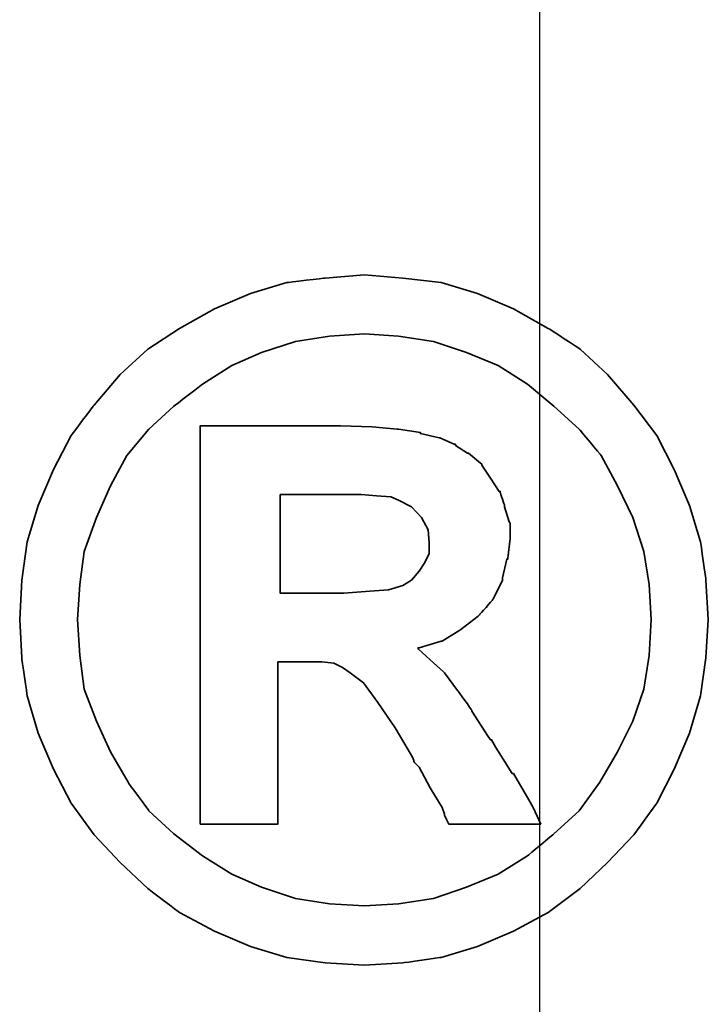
# Model space of a CAD drawing. Header units: millimetres. Extents: x -2774 to 3135, y -1571 to 860.
# Tile 408 of 625: x -607.11 to -605.43, y -1198.4 to -1195.99. Entities that reach past the tile are written whole.
import ezdxf

# ---------------------------------------------------------------- set-up
doc = ezdxf.new("R2010")
doc.units = ezdxf.units.MM
doc.layers.get('0').update_dxf_attribs({"linetype": 'CONTINUOUS'})
doc.layers.add('DIM', color=4, linetype='CONTINUOUS')
doc.layers.add('layer 1', color=7, linetype='CONTINUOUS')

# ---------------------------------------------------------------- blocks, each defined once
blk = doc.blocks.new('TBI MOTION logo(完整正式版)')
at = {"layer": 'layer 1', "color": 22, "lineweight": 35}
for points, knots in [([(81.20634, 4.98624), (81.20634, 4.98624), (81.18649, 5.32862), (81.18649, 5.32862), (81.18649, 5.32862), (81.18649, 5.32862), (81.13886, 5.66206), (81.13886, 5.66206), (81.13886, 5.66206), (81.13886, 5.66206), (81.04359, 5.97764), (81.04359, 5.97764), (81.04359, 5.97764), (81.04359, 5.97764), (80.91061, 6.29124), (80.91061, 6.29124), (80.91061, 6.29124), (80.91061, 6.29124), (80.75778, 6.58697), (80.75778, 6.58697), (80.75778, 6.58697), (80.75778, 6.58697), (80.5593, 6.85294), (80.5593, 6.85294), (80.5593, 6.85294), (80.5593, 6.85294), (80.33105, 7.1189), (80.33105, 7.1189), (80.33105, 7.1189), (80.33105, 7.1189), (80.09287, 7.33921), (80.09287, 7.33921), (80.09287, 7.33921), (80.09287, 7.33921), (79.815, 7.51982), (79.815, 7.51982), (79.815, 7.51982), (79.815, 7.51982), (79.51133, 7.69051), (79.51133, 7.69051), (79.51133, 7.69051), (79.51133, 7.69051), (79.19773, 7.8235), (79.19773, 7.8235), (79.19773, 7.8235), (79.19773, 7.8235), (78.88215, 7.91877), (78.88215, 7.91877), (78.88215, 7.91877), (78.88215, 7.91877), (78.54871, 7.95846), (78.54871, 7.95846), (78.54871, 7.95846), (78.54871, 7.95846), (78.21526, 7.98625), (78.21526, 7.98625), (78.21526, 7.98625), (78.21526, 7.98625), (77.87388, 7.95846), (77.87388, 7.95846), (77.87388, 7.95846), (77.87388, 7.95846), (77.54044, 7.91877), (77.54044, 7.91877), (77.54044, 7.91877), (77.54044, 7.91877), (77.22485, 7.8235), (77.22485, 7.8235), (77.22485, 7.8235), (77.22485, 7.8235), (76.91027, 7.69051), (76.91027, 7.69051), (76.91027, 7.69051), (76.91027, 7.69051), (76.6056, 7.51982), (76.6056, 7.51982), (76.6056, 7.51982), (76.6056, 7.51982), (76.32972, 7.33921), (76.32972, 7.33921), (76.32972, 7.33921), (76.32972, 7.33921), (76.09154, 7.1189), (76.09154, 7.1189), (76.09154, 7.1189), (76.09154, 7.1189), (75.86329, 6.85294), (75.86329, 6.85294), (75.86329, 6.85294), (75.86329, 6.85294), (75.66382, 6.58697), (75.66382, 6.58697), (75.66382, 6.58697), (75.66382, 6.58697), (75.51099, 6.29124), (75.51099, 6.29124), (75.51099, 6.29124), (75.51099, 6.29124), (75.37702, 5.97764), (75.37702, 5.97764), (75.37702, 5.97764), (75.37702, 5.97764), (75.28175, 5.66206), (75.28175, 5.66206), (75.28175, 5.66206), (75.28175, 5.66206), (75.23411, 5.32862), (75.23411, 5.32862), (75.23411, 5.32862), (75.23411, 5.32862), (75.21625, 4.98624), (75.21625, 4.98624), (75.21625, 4.98624), (75.21625, 4.98624), (75.23411, 4.6528), (75.23411, 4.6528), (75.23411, 4.6528), (75.23411, 4.6528), (75.28175, 4.32035), (75.28175, 4.32035), (75.28175, 4.32035), (75.28175, 4.32035), (75.37702, 3.99583), (75.37702, 3.99583), (75.37702, 3.99583), (75.37702, 3.99583), (75.51099, 3.68224), (75.51099, 3.68224), (75.51099, 3.68224), (75.51099, 3.68224), (75.66382, 3.38749), (75.66382, 3.38749), (75.66382, 3.38749), (75.66382, 3.38749), (75.86329, 3.10963), (75.86329, 3.10963), (75.86329, 3.10963), (75.86329, 3.10963), (76.09154, 2.87145), (76.09154, 2.87145), (76.09154, 2.87145), (76.09154, 2.87145), (76.32972, 2.6432), (76.32972, 2.6432), (76.32972, 2.6432), (76.32972, 2.6432), (76.6056, 2.43381), (76.6056, 2.43381), (76.6056, 2.43381), (76.6056, 2.43381), (76.91027, 2.27205), (76.91027, 2.27205), (76.91027, 2.27205), (76.91027, 2.27205), (77.22485, 2.13906), (77.22485, 2.13906), (77.22485, 2.13906), (77.22485, 2.13906), (77.54044, 2.0438), (77.54044, 2.0438), (77.54044, 2.0438), (77.54044, 2.0438), (77.87388, 1.99616), (77.87388, 1.99616), (77.87388, 1.99616), (77.87388, 1.99616), (78.21526, 1.97631), (78.21526, 1.97631), (78.21526, 1.97631), (78.21526, 1.97631), (78.54871, 1.99616), (78.54871, 1.99616), (78.54871, 1.99616), (78.54871, 1.99616), (78.88215, 2.0438), (78.88215, 2.0438), (78.88215, 2.0438), (78.88215, 2.0438), (79.19773, 2.13906), (79.19773, 2.13906), (79.19773, 2.13906), (79.19773, 2.13906), (79.51133, 2.27205), (79.51133, 2.27205), (79.51133, 2.27205), (79.51133, 2.27205), (79.815, 2.43381), (79.815, 2.43381), (79.815, 2.43381), (79.815, 2.43381), (80.09287, 2.6432), (80.09287, 2.6432), (80.09287, 2.6432), (80.09287, 2.6432), (80.33105, 2.87145), (80.33105, 2.87145), (80.33105, 2.87145), (80.33105, 2.87145), (80.5593, 3.10963), (80.5593, 3.10963), (80.5593, 3.10963), (80.5593, 3.10963), (80.75778, 3.38749), (80.75778, 3.38749), (80.75778, 3.38749), (80.75778, 3.38749), (80.91061, 3.68224), (80.91061, 3.68224), (80.91061, 3.68224), (80.91061, 3.68224), (81.04359, 3.99583), (81.04359, 3.99583), (81.04359, 3.99583), (81.04359, 3.99583), (81.13886, 4.32035), (81.13886, 4.32035), (81.13886, 4.32035), (81.13886, 4.32035), (81.18649, 4.6528), (81.18649, 4.6528), (81.18649, 4.6528), (81.18649, 4.6528), (81.20634, 4.98624), (81.20634, 4.98624)], [0, 0, 0, 0, 0.0178571, 0.0178571, 0.0178571, 0.0178572, 0.0357143, 0.0357143, 0.0357143, 0.0357143, 0.0535714, 0.0535714, 0.0535714, 0.0535714, 0.0714286, 0.0714286, 0.0714286, 0.0714286, 0.0892857, 0.0892857, 0.0892857, 0.0892857, 0.1071429, 0.1071429, 0.1071429, 0.1071429, 0.125, 0.125, 0.125, 0.125, 0.1428571, 0.1428571, 0.1428571, 0.1428572, 0.1607143, 0.1607143, 0.1607143, 0.1607143, 0.1785714, 0.1785714, 0.1785714, 0.1785714, 0.1964286, 0.1964286, 0.1964286, 0.1964286, 0.2142857, 0.2142857, 0.2142857, 0.2142857, 0.2321429, 0.2321429, 0.2321429, 0.2321429, 0.25, 0.25, 0.25, 0.25, 0.2678571, 0.2678571, 0.2678571, 0.2678572, 0.2857143, 0.2857143, 0.2857143, 0.2857143, 0.3035714, 0.3035714, 0.3035714, 0.3035714, 0.3214286, 0.3214286, 0.3214286, 0.3214286, 0.3392857, 0.3392857, 0.3392857, 0.3392857, 0.3571429, 0.3571429, 0.3571429, 0.3571429, 0.375, 0.375, 0.375, 0.375, 0.3928571, 0.3928571, 0.3928571, 0.3928572, 0.4107143, 0.4107143, 0.4107143, 0.4107143, 0.4285714, 0.4285714, 0.4285714, 0.4285714, 0.4464286, 0.4464286, 0.4464286, 0.4464286, 0.4642857, 0.4642857, 0.4642857, 0.4642857, 0.4821429, 0.4821429, 0.4821429, 0.4821429, 0.5, 0.5, 0.5, 0.5, 0.5178571, 0.5178571, 0.5178571, 0.5178572, 0.5357143, 0.5357143, 0.5357143, 0.5357143, 0.5535714, 0.5535714, 0.5535714, 0.5535714, 0.5714286, 0.5714286, 0.5714286, 0.5714286, 0.5892857, 0.5892857, 0.5892857, 0.5892857, 0.6071429, 0.6071429, 0.6071429, 0.6071429, 0.625, 0.625, 0.625, 0.625, 0.6428571, 0.6428571, 0.6428571, 0.6428572, 0.6607143, 0.6607143, 0.6607143, 0.6607143, 0.6785714, 0.6785714, 0.6785714, 0.6785714, 0.6964286, 0.6964286, 0.6964286, 0.6964286, 0.7142857, 0.7142857, 0.7142857, 0.7142857, 0.7321429, 0.7321429, 0.7321429, 0.7321429, 0.75, 0.75, 0.75, 0.75, 0.7678571, 0.7678571, 0.7678571, 0.7678572, 0.7857143, 0.7857143, 0.7857143, 0.7857143, 0.8035714, 0.8035714, 0.8035714, 0.8035714, 0.8214286, 0.8214286, 0.8214286, 0.8214286, 0.8392857, 0.8392857, 0.8392857, 0.8392857, 0.8571429, 0.8571429, 0.8571429, 0.8571429, 0.875, 0.875, 0.875, 0.875, 0.8928571, 0.8928571, 0.8928571, 0.8928572, 0.9107143, 0.9107143, 0.9107143, 0.9107143, 0.9285714, 0.9285714, 0.9285714, 0.9285714, 0.9464286, 0.9464286, 0.9464286, 0.9464286, 0.9642857, 0.9642857, 0.9642857, 0.9642857, 0.9821429, 0.9821429, 0.9821429, 0.9821429, 1, 1, 1, 1]), ([(80.71014, 4.98624), (80.71014, 4.98624), (80.69129, 5.29091), (80.69129, 5.29091), (80.69129, 5.29091), (80.69129, 5.29091), (80.64464, 5.57672), (80.64464, 5.57672), (80.64464, 5.57672), (80.64464, 5.57672), (80.54937, 5.87245), (80.54937, 5.87245), (80.54937, 5.87245), (80.54937, 5.87245), (80.41639, 6.14833), (80.41639, 6.14833), (80.41639, 6.14833), (80.41639, 6.14833), (80.27349, 6.41429), (80.27349, 6.41429), (80.27349, 6.41429), (80.27349, 6.41429), (80.08295, 6.64255), (80.08295, 6.64255), (80.08295, 6.64255), (80.08295, 6.64255), (79.86264, 6.84301), (79.86264, 6.84301), (79.86264, 6.84301), (79.86264, 6.84301), (79.63439, 7.03355), (79.63439, 7.03355), (79.63439, 7.03355), (79.63439, 7.03355), (79.37835, 7.1963), (79.37835, 7.1963), (79.37835, 7.1963), (79.37835, 7.1963), (79.10246, 7.30944), (79.10246, 7.30944), (79.10246, 7.30944), (79.10246, 7.30944), (78.81665, 7.40471), (78.81665, 7.40471), (78.81665, 7.40471), (78.81665, 7.40471), (78.511, 7.45234), (78.511, 7.45234), (78.511, 7.45234), (78.511, 7.45234), (78.21526, 7.47219), (78.21526, 7.47219), (78.21526, 7.47219), (78.21526, 7.47219), (77.9106, 7.45234), (77.9106, 7.45234), (77.9106, 7.45234), (77.9106, 7.45234), (77.61685, 7.40471), (77.61685, 7.40471), (77.61685, 7.40471), (77.61685, 7.40471), (77.32012, 7.30944), (77.32012, 7.30944), (77.32012, 7.30944), (77.32012, 7.30944), (77.06309, 7.1963), (77.06309, 7.1963), (77.06309, 7.1963), (77.06309, 7.1963), (76.80606, 7.03355), (76.80606, 7.03355), (76.80606, 7.03355), (76.80606, 7.03355), (76.55797, 6.84301), (76.55797, 6.84301), (76.55797, 6.84301), (76.55797, 6.84301), (76.34063, 6.64255), (76.34063, 6.64255), (76.34063, 6.64255), (76.34063, 6.64255), (76.1491, 6.41429), (76.1491, 6.41429), (76.1491, 6.41429), (76.1491, 6.41429), (76.0062, 6.14833), (76.0062, 6.14833), (76.0062, 6.14833), (76.0062, 6.14833), (75.88314, 5.87245), (75.88314, 5.87245), (75.88314, 5.87245), (75.88314, 5.87245), (75.77794, 5.57672), (75.77794, 5.57672), (75.77794, 5.57672), (75.77794, 5.57672), (75.73924, 5.29091), (75.73924, 5.29091), (75.73924, 5.29091), (75.73924, 5.29091), (75.72039, 4.98624), (75.72039, 4.98624), (75.72039, 4.98624), (75.72039, 4.98624), (75.73924, 4.67165), (75.73924, 4.67165), (75.73924, 4.67165), (75.73924, 4.67165), (75.77794, 4.37791), (75.77794, 4.37791), (75.77794, 4.37791), (75.77794, 4.37791), (75.88314, 4.10102), (75.88314, 4.10102), (75.88314, 4.10102), (75.88314, 4.10102), (76.0062, 3.83407), (76.0062, 3.83407), (76.0062, 3.83407), (76.0062, 3.83407), (76.15902, 3.56811), (76.15902, 3.56811), (76.15902, 3.56811), (76.15902, 3.56811), (76.34063, 3.32001), (76.34063, 3.32001), (76.34063, 3.32001), (76.34063, 3.32001), (76.55797, 3.11955), (76.55797, 3.11955), (76.55797, 3.11955), (76.55797, 3.11955), (76.80606, 2.92901), (76.80606, 2.92901), (76.80606, 2.92901), (76.80606, 2.92901), (77.06309, 2.76725), (77.06309, 2.76725), (77.06309, 2.76725), (77.06309, 2.76725), (77.32012, 2.65412), (77.32012, 2.65412), (77.32012, 2.65412), (77.32012, 2.65412), (77.61685, 2.55786), (77.61685, 2.55786), (77.61685, 2.55786), (77.61685, 2.55786), (77.9106, 2.51022), (77.9106, 2.51022), (77.9106, 2.51022), (77.9106, 2.51022), (78.21526, 2.49137), (78.21526, 2.49137), (78.21526, 2.49137), (78.21526, 2.49137), (78.511, 2.51022), (78.511, 2.51022), (78.511, 2.51022), (78.511, 2.51022), (78.81665, 2.55786), (78.81665, 2.55786), (78.81665, 2.55786), (78.81665, 2.55786), (79.10246, 2.65412), (79.10246, 2.65412), (79.10246, 2.65412), (79.10246, 2.65412), (79.37835, 2.76725), (79.37835, 2.76725), (79.37835, 2.76725), (79.37835, 2.76725), (79.63439, 2.92901), (79.63439, 2.92901), (79.63439, 2.92901), (79.63439, 2.92901), (79.86264, 3.11955), (79.86264, 3.11955), (79.86264, 3.11955), (79.86264, 3.11955), (80.08295, 3.32001), (80.08295, 3.32001), (80.08295, 3.32001), (80.08295, 3.32001), (80.26356, 3.56811), (80.26356, 3.56811), (80.26356, 3.56811), (80.26356, 3.56811), (80.41639, 3.83407), (80.41639, 3.83407), (80.41639, 3.83407), (80.41639, 3.83407), (80.54937, 4.10102), (80.54937, 4.10102), (80.54937, 4.10102), (80.54937, 4.10102), (80.64464, 4.37791), (80.64464, 4.37791), (80.64464, 4.37791), (80.64464, 4.37791), (80.69129, 4.67165), (80.69129, 4.67165), (80.69129, 4.67165), (80.69129, 4.67165), (80.71014, 4.98624), (80.71014, 4.98624)], [0, 0, 0, 0, 0.0192308, 0.0192308, 0.0192308, 0.0192308, 0.0384615, 0.0384615, 0.0384615, 0.0384615, 0.0576923, 0.0576923, 0.0576923, 0.0576923, 0.0769231, 0.0769231, 0.0769231, 0.0769231, 0.0961538, 0.0961538, 0.0961538, 0.0961539, 0.1153846, 0.1153846, 0.1153846, 0.1153846, 0.1346154, 0.1346154, 0.1346154, 0.1346154, 0.1538462, 0.1538462, 0.1538462, 0.1538462, 0.1730769, 0.1730769, 0.1730769, 0.1730769, 0.1923077, 0.1923077, 0.1923077, 0.1923077, 0.2115385, 0.2115385, 0.2115385, 0.2115385, 0.2307692, 0.2307692, 0.2307692, 0.2307692, 0.25, 0.25, 0.25, 0.25, 0.2692308, 0.2692308, 0.2692308, 0.2692308, 0.2884615, 0.2884615, 0.2884615, 0.2884615, 0.3076923, 0.3076923, 0.3076923, 0.3076923, 0.3269231, 0.3269231, 0.3269231, 0.3269231, 0.3461538, 0.3461538, 0.3461538, 0.3461539, 0.3653846, 0.3653846, 0.3653846, 0.3653846, 0.3846154, 0.3846154, 0.3846154, 0.3846154, 0.4038462, 0.4038462, 0.4038462, 0.4038462, 0.4230769, 0.4230769, 0.4230769, 0.4230769, 0.4423077, 0.4423077, 0.4423077, 0.4423077, 0.4615385, 0.4615385, 0.4615385, 0.4615385, 0.4807692, 0.4807692, 0.4807692, 0.4807692, 0.5, 0.5, 0.5, 0.5, 0.5192308, 0.5192308, 0.5192308, 0.5192308, 0.5384615, 0.5384615, 0.5384615, 0.5384615, 0.5576923, 0.5576923, 0.5576923, 0.5576923, 0.5769231, 0.5769231, 0.5769231, 0.5769231, 0.5961538, 0.5961538, 0.5961538, 0.5961539, 0.6153846, 0.6153846, 0.6153846, 0.6153846, 0.6346154, 0.6346154, 0.6346154, 0.6346154, 0.6538462, 0.6538462, 0.6538462, 0.6538462, 0.6730769, 0.6730769, 0.6730769, 0.6730769, 0.6923077, 0.6923077, 0.6923077, 0.6923077, 0.7115385, 0.7115385, 0.7115385, 0.7115385, 0.7307692, 0.7307692, 0.7307692, 0.7307692, 0.75, 0.75, 0.75, 0.75, 0.7692308, 0.7692308, 0.7692308, 0.7692308, 0.7884615, 0.7884615, 0.7884615, 0.7884615, 0.8076923, 0.8076923, 0.8076923, 0.8076923, 0.8269231, 0.8269231, 0.8269231, 0.8269231, 0.8461538, 0.8461538, 0.8461538, 0.8461539, 0.8653846, 0.8653846, 0.8653846, 0.8653846, 0.8846154, 0.8846154, 0.8846154, 0.8846154, 0.9038462, 0.9038462, 0.9038462, 0.9038462, 0.9230769, 0.9230769, 0.9230769, 0.9230769, 0.9423077, 0.9423077, 0.9423077, 0.9423077, 0.9615385, 0.9615385, 0.9615385, 0.9615385, 0.9807692, 0.9807692, 0.9807692, 0.9807692, 1, 1, 1, 1]), ([(76.78721, 3.2823), (76.78721, 3.2823), (76.78721, 3.32001), (76.78721, 3.32001), (76.78721, 3.32001), (76.78721, 3.32001), (76.78721, 3.42422), (76.78721, 3.42422), (76.78721, 3.42422), (76.78721, 3.42422), (76.78721, 3.59689), (76.78721, 3.59689), (76.78721, 3.59689), (76.78721, 3.59689), (76.78721, 3.80529), (76.78721, 3.80529), (76.78721, 3.80529), (76.78721, 3.80529), (76.78721, 4.0524), (76.78721, 4.0524), (76.78721, 4.0524), (76.78721, 4.0524), (76.78721, 4.32035), (76.78721, 4.32035), (76.78721, 4.32035), (76.78721, 4.32035), (76.78721, 4.92868), (76.78721, 4.92868), (76.78721, 4.92868), (76.78721, 4.92868), (76.78721, 5.53801), (76.78721, 5.53801), (76.78721, 5.53801), (76.78721, 5.53801), (76.78721, 5.82482), (76.78721, 5.82482), (76.78721, 5.82482), (76.78721, 5.82482), (76.78721, 6.07291), (76.78721, 6.07291), (76.78721, 6.07291), (76.78721, 6.07291), (76.78721, 6.30017), (76.78721, 6.30017), (76.78721, 6.30017), (76.78721, 6.30017), (76.78721, 6.45399), (76.78721, 6.45399), (76.78721, 6.45399), (76.78721, 6.45399), (76.78721, 6.5572), (76.78721, 6.5572), (76.78721, 6.5572), (76.78721, 6.5572), (76.78721, 6.59689), (76.78721, 6.59689), (76.78721, 6.59689), (76.78721, 6.59689), (76.78721, 6.67232), (76.78721, 6.67232), (76.78721, 6.67232), (76.78721, 6.67232), (76.8537, 6.67232), (76.8537, 6.67232), (76.8537, 6.67232), (76.8537, 6.67232), (76.87355, 6.67232), (76.87355, 6.67232), (76.87355, 6.67232), (76.87355, 6.67232), (76.91027, 6.67232), (76.91027, 6.67232), (76.91027, 6.67232), (76.91027, 6.67232), (77.04424, 6.67232), (77.04424, 6.67232), (77.04424, 6.67232), (77.04424, 6.67232), (77.22485, 6.67232), (77.22485, 6.67232), (77.22485, 6.67232), (77.22485, 6.67232), (77.43524, 6.67232), (77.43524, 6.67232), (77.43524, 6.67232), (77.43524, 6.67232), (77.65357, 6.67232), (77.65357, 6.67232), (77.65357, 6.67232), (77.65357, 6.67232), (77.82625, 6.67232), (77.82625, 6.67232), (77.82625, 6.67232), (77.82625, 6.67232), (77.94037, 6.67232), (77.94037, 6.67232), (77.94037, 6.67232), (77.94037, 6.67232), (77.97709, 6.67232), (77.97709, 6.67232), (77.97709, 6.67232), (77.97709, 6.67232), (77.99694, 6.67232), (77.99694, 6.67232), (77.99694, 6.67232), (77.99694, 6.67232), (78.00686, 6.67232), (78.00686, 6.67232), (78.00686, 6.67232), (78.00686, 6.67232), (78.28275, 6.6624), (78.28275, 6.6624), (78.28275, 6.6624), (78.28275, 6.6624), (78.50107, 6.64255), (78.50107, 6.64255), (78.50107, 6.64255), (78.50107, 6.64255), (78.511, 6.64255), (78.511, 6.64255), (78.511, 6.64255), (78.511, 6.64255), (78.70154, 6.61476), (78.70154, 6.61476), (78.70154, 6.61476), (78.70154, 6.61476), (78.70154, 6.60483), (78.70154, 6.60483), (78.70154, 6.60483), (78.70154, 6.60483), (78.86429, 6.56713), (78.86429, 6.56713), (78.86429, 6.56713), (78.86429, 6.56713), (78.87223, 6.56713), (78.87223, 6.56713), (78.87223, 6.56713), (78.87223, 6.56713), (78.99727, 6.51056), (78.99727, 6.51056), (78.99727, 6.51056), (78.99727, 6.51056), (79.00719, 6.51056), (79.00719, 6.51056), (79.00719, 6.51056), (79.00719, 6.51056), (79.00719, 6.50162), (79.00719, 6.50162), (79.00719, 6.50162), (79.00719, 6.50162), (79.1104, 6.43415), (79.1104, 6.43415), (79.1104, 6.43415), (79.1104, 6.43415), (79.12132, 6.43415), (79.12132, 6.43415), (79.12132, 6.43415), (79.12132, 6.43415), (79.22552, 6.34781), (79.22552, 6.34781), (79.22552, 6.34781), (79.22552, 6.34781), (79.23544, 6.33888), (79.23544, 6.33888), (79.23544, 6.33888), (79.23544, 6.33888), (79.23544, 6.32895), (79.23544, 6.32895), (79.23544, 6.32895), (79.23544, 6.32895), (79.31087, 6.21483), (79.31087, 6.21483), (79.31087, 6.21483), (79.31087, 6.21483), (79.38629, 6.1007), (79.38629, 6.1007), (79.38629, 6.1007), (79.38629, 6.1007), (79.3972, 6.1007), (79.3972, 6.1007), (79.3972, 6.1007), (79.3972, 6.1007), (79.3972, 6.09078), (79.3972, 6.09078), (79.3972, 6.09078), (79.3972, 6.09078), (79.43392, 5.97764), (79.43392, 5.97764), (79.43392, 5.97764), (79.43392, 5.97764), (79.43392, 5.96772), (79.43392, 5.96772), (79.43392, 5.96772), (79.43392, 5.96772), (79.47362, 5.83474), (79.47362, 5.83474), (79.47362, 5.83474), (79.47362, 5.83474), (79.48156, 5.82482), (79.48156, 5.82482), (79.48156, 5.82482), (79.48156, 5.82482), (79.48156, 5.69977), (79.48156, 5.69977), (79.48156, 5.69977), (79.48156, 5.69977), (79.48156, 5.69183), (79.48156, 5.69183), (79.48156, 5.69183), (79.48156, 5.69183), (79.4637, 5.51915), (79.4637, 5.51915), (79.4637, 5.51915), (79.4637, 5.51915), (79.4637, 5.51122), (79.4637, 5.51122), (79.4637, 5.51122), (79.4637, 5.51122), (79.45377, 5.51122), (79.45377, 5.51122), (79.45377, 5.51122), (79.45377, 5.51122), (79.41507, 5.34847), (79.41507, 5.34847), (79.41507, 5.34847), (79.41507, 5.34847), (79.41507, 5.33854), (79.41507, 5.33854), (79.41507, 5.33854), (79.41507, 5.33854), (79.41507, 5.32862), (79.41507, 5.32862), (79.41507, 5.32862), (79.41507, 5.32862), (79.33865, 5.16785), (79.33865, 5.16785), (79.33865, 5.16785), (79.33865, 5.16785), (79.33071, 5.15693), (79.33071, 5.15693), (79.33071, 5.15693), (79.33071, 5.15693), (79.2156, 5.02495), (79.2156, 5.02495), (79.2156, 5.02495), (79.2156, 5.02495), (79.20567, 5.01502), (79.20567, 5.01502), (79.20567, 5.01502), (79.20567, 5.01502), (79.05483, 4.89991), (79.05483, 4.89991), (79.05483, 4.89991), (79.05483, 4.89991), (79.04491, 4.89197), (79.04491, 4.89197), (79.04491, 4.89197), (79.04491, 4.89197), (78.89208, 4.7967), (78.89208, 4.7967), (78.89208, 4.7967), (78.89208, 4.7967), (78.88215, 4.7967), (78.88215, 4.7967), (78.88215, 4.7967), (78.88215, 4.7967), (78.69161, 4.73913), (78.69161, 4.73913), (78.69161, 4.73913), (78.69161, 4.73913), (78.68169, 4.73913), (78.68169, 4.73913), (78.68169, 4.73913), (78.68169, 4.73913), (78.68169, 4.72921), (78.68169, 4.72921), (78.68169, 4.72921), (78.68169, 4.72921), (78.78688, 4.63394), (78.78688, 4.63394), (78.78688, 4.63394), (78.78688, 4.63394), (78.902, 4.52875), (78.902, 4.52875), (78.902, 4.52875), (78.902, 4.52875), (78.91093, 4.52081), (78.91093, 4.52081), (78.91093, 4.52081), (78.91093, 4.52081), (79.02506, 4.36798), (79.02506, 4.36798), (79.02506, 4.36798), (79.02506, 4.36798), (79.1501, 4.1953), (79.1501, 4.1953), (79.1501, 4.1953), (79.1501, 4.1953), (79.1501, 4.18736), (79.1501, 4.18736), (79.1501, 4.18736), (79.1501, 4.18736), (79.29201, 3.96705), (79.29201, 3.96705), (79.29201, 3.96705), (79.29201, 3.96705), (79.31087, 3.93828), (79.31087, 3.93828), (79.31087, 3.93828), (79.31087, 3.93828), (79.32079, 3.93828), (79.32079, 3.93828), (79.32079, 3.93828), (79.32079, 3.93828), (79.3585, 3.87178), (79.3585, 3.87178), (79.3585, 3.87178), (79.3585, 3.87178), (79.50141, 3.64353), (79.50141, 3.64353), (79.50141, 3.64353), (79.50141, 3.64353), (79.51133, 3.64353), (79.51133, 3.64353), (79.51133, 3.64353), (79.51133, 3.64353), (79.64431, 3.41528), (79.64431, 3.41528), (79.64431, 3.41528), (79.64431, 3.41528), (79.68202, 3.3478), (79.68202, 3.3478), (79.68202, 3.3478), (79.68202, 3.3478), (79.70187, 3.31009), (79.70187, 3.31009), (79.70187, 3.31009), (79.70187, 3.31009), (79.7495, 3.2049), (79.7495, 3.2049), (79.7495, 3.2049), (79.7495, 3.2049), (79.64431, 3.2049), (79.64431, 3.2049), (79.64431, 3.2049), (79.64431, 3.2049), (79.62546, 3.2049), (79.62546, 3.2049), (79.62546, 3.2049), (79.62546, 3.2049), (79.53912, 3.2049), (79.53912, 3.2049), (79.53912, 3.2049), (79.53912, 3.2049), (79.31087, 3.2049), (79.31087, 3.2049), (79.31087, 3.2049), (79.31087, 3.2049), (79.08262, 3.2049), (79.08262, 3.2049), (79.08262, 3.2049), (79.08262, 3.2049), (79.00719, 3.2049), (79.00719, 3.2049), (79.00719, 3.2049), (79.00719, 3.2049), (78.98735, 3.2049), (78.98735, 3.2049), (78.98735, 3.2049), (78.98735, 3.2049), (78.94964, 3.2049), (78.94964, 3.2049), (78.94964, 3.2049), (78.94964, 3.2049), (78.92979, 3.24459), (78.92979, 3.24459), (78.92979, 3.24459), (78.92979, 3.24459), (78.91093, 3.2823), (78.91093, 3.2823), (78.91093, 3.2823), (78.91093, 3.2823), (78.91093, 3.29223), (78.91093, 3.29223), (78.91093, 3.29223), (78.91093, 3.29223), (78.89208, 3.3478), (78.89208, 3.3478), (78.89208, 3.3478), (78.89208, 3.3478), (78.78688, 3.52048), (78.78688, 3.52048), (78.78688, 3.52048), (78.78688, 3.52048), (78.69161, 3.7001), (78.69161, 3.7001), (78.69161, 3.7001), (78.69161, 3.7001), (78.6539, 3.7388), (78.6539, 3.7388), (78.6539, 3.7388), (78.6539, 3.7388), (78.64398, 3.74873), (78.64398, 3.74873), (78.64398, 3.74873), (78.64398, 3.74873), (78.64398, 3.75766), (78.64398, 3.75766), (78.64398, 3.75766), (78.64398, 3.75766), (78.63405, 3.78644), (78.63405, 3.78644), (78.63405, 3.78644), (78.63405, 3.78644), (78.48321, 4.04347), (78.48321, 4.04347), (78.48321, 4.04347), (78.48321, 4.04347), (78.33038, 4.2618), (78.33038, 4.2618), (78.33038, 4.2618), (78.33038, 4.2618), (78.20732, 4.43447), (78.20732, 4.43447), (78.20732, 4.43447), (78.20732, 4.43447), (78.09221, 4.52081), (78.09221, 4.52081), (78.09221, 4.52081), (78.09221, 4.52081), (78.02472, 4.56845), (78.02472, 4.56845), (78.02472, 4.56845), (78.02472, 4.56845), (77.9493, 4.60616), (77.9493, 4.60616), (77.9493, 4.60616), (77.9493, 4.60616), (77.8451, 4.61608), (77.8451, 4.61608), (77.8451, 4.61608), (77.8451, 4.61608), (77.71113, 4.61608), (77.71113, 4.61608), (77.71113, 4.61608), (77.71113, 4.61608), (77.69128, 4.61608), (77.69128, 4.61608), (77.69128, 4.61608), (77.69128, 4.61608), (77.67342, 4.61608), (77.67342, 4.61608), (77.67342, 4.61608), (77.67342, 4.61608), (77.5583, 4.61608), (77.5583, 4.61608), (77.5583, 4.61608), (77.5583, 4.61608), (77.46303, 4.61608), (77.46303, 4.61608), (77.46303, 4.61608), (77.46303, 4.61608), (77.46303, 4.54761), (77.46303, 4.54761), (77.46303, 4.54761), (77.46303, 4.54761), (77.46303, 4.47318), (77.46303, 4.47318), (77.46303, 4.47318), (77.46303, 4.47318), (77.46303, 4.24294), (77.46303, 4.24294), (77.46303, 4.24294), (77.46303, 4.24294), (77.46303, 3.99583), (77.46303, 3.99583), (77.46303, 3.99583), (77.46303, 3.99583), (77.46303, 3.72888), (77.46303, 3.72888), (77.46303, 3.72888), (77.46303, 3.72888), (77.46303, 3.51055), (77.46303, 3.51055), (77.46303, 3.51055), (77.46303, 3.51055), (77.46303, 3.42422), (77.46303, 3.42422), (77.46303, 3.42422), (77.46303, 3.42422), (77.46303, 3.35773), (77.46303, 3.35773), (77.46303, 3.35773), (77.46303, 3.35773), (77.46303, 3.30017), (77.46303, 3.30017), (77.46303, 3.30017), (77.46303, 3.30017), (77.46303, 3.2823), (77.46303, 3.2823), (77.46303, 3.2823), (77.46303, 3.2823), (77.46303, 3.2049), (77.46303, 3.2049), (77.46303, 3.2049), (77.46303, 3.2049), (77.39753, 3.2049), (77.39753, 3.2049), (77.39753, 3.2049), (77.39753, 3.2049), (77.37768, 3.2049), (77.37768, 3.2049), (77.37768, 3.2049), (77.37768, 3.2049), (77.32012, 3.2049), (77.32012, 3.2049), (77.32012, 3.2049), (77.32012, 3.2049), (77.12165, 3.2049), (77.12165, 3.2049), (77.12165, 3.2049), (77.12165, 3.2049), (76.94897, 3.2049), (76.94897, 3.2049), (76.94897, 3.2049), (76.94897, 3.2049), (76.8924, 3.2049), (76.8924, 3.2049), (76.8924, 3.2049), (76.8924, 3.2049), (76.8537, 3.2049), (76.8537, 3.2049), (76.8537, 3.2049), (76.8537, 3.2049), (76.78721, 3.2049), (76.78721, 3.2049), (76.78721, 3.2049), (76.78721, 3.2049), (76.78721, 3.2823), (76.78721, 3.2823)], [0, 0, 0, 0, 0.0074074, 0.0074074, 0.0074074, 0.0074074, 0.0148148, 0.0148148, 0.0148148, 0.0148148, 0.0222222, 0.0222222, 0.0222222, 0.0222222, 0.0296296, 0.0296296, 0.0296296, 0.0296296, 0.037037, 0.037037, 0.037037, 0.037037, 0.0444444, 0.0444444, 0.0444444, 0.0444445, 0.0518519, 0.0518519, 0.0518519, 0.0518519, 0.0592593, 0.0592593, 0.0592593, 0.0592593, 0.0666667, 0.0666667, 0.0666667, 0.0666667, 0.0740741, 0.0740741, 0.0740741, 0.0740741, 0.0814815, 0.0814815, 0.0814815, 0.0814815, 0.0888889, 0.0888889, 0.0888889, 0.0888889, 0.0962963, 0.0962963, 0.0962963, 0.0962963, 0.1037037, 0.1037037, 0.1037037, 0.1037037, 0.1111111, 0.1111111, 0.1111111, 0.1111111, 0.1185185, 0.1185185, 0.1185185, 0.1185185, 0.1259259, 0.1259259, 0.1259259, 0.1259259, 0.1333333, 0.1333333, 0.1333333, 0.1333333, 0.1407407, 0.1407407, 0.1407407, 0.1407408, 0.1481481, 0.1481481, 0.1481481, 0.1481482, 0.1555556, 0.1555556, 0.1555556, 0.1555556, 0.162963, 0.162963, 0.162963, 0.162963, 0.1703704, 0.1703704, 0.1703704, 0.1703704, 0.1777778, 0.1777778, 0.1777778, 0.1777778, 0.1851852, 0.1851852, 0.1851852, 0.1851852, 0.1925926, 0.1925926, 0.1925926, 0.1925926, 0.2, 0.2, 0.2, 0.2, 0.2074074, 0.2074074, 0.2074074, 0.2074074, 0.2148148, 0.2148148, 0.2148148, 0.2148148, 0.2222222, 0.2222222, 0.2222222, 0.2222222, 0.2296296, 0.2296296, 0.2296296, 0.2296296, 0.237037, 0.237037, 0.237037, 0.237037, 0.2444444, 0.2444444, 0.2444444, 0.2444445, 0.2518519, 0.2518519, 0.2518519, 0.2518519, 0.2592593, 0.2592593, 0.2592593, 0.2592593, 0.2666667, 0.2666667, 0.2666667, 0.2666667, 0.2740741, 0.2740741, 0.2740741, 0.2740741, 0.2814815, 0.2814815, 0.2814815, 0.2814815, 0.2888889, 0.2888889, 0.2888889, 0.2888889, 0.2962963, 0.2962963, 0.2962963, 0.2962963, 0.3037037, 0.3037037, 0.3037037, 0.3037037, 0.3111111, 0.3111111, 0.3111111, 0.3111111, 0.3185185, 0.3185185, 0.3185185, 0.3185185, 0.3259259, 0.3259259, 0.3259259, 0.3259259, 0.3333333, 0.3333333, 0.3333333, 0.3333333, 0.3407407, 0.3407407, 0.3407407, 0.3407408, 0.3481481, 0.3481481, 0.3481481, 0.3481482, 0.3555556, 0.3555556, 0.3555556, 0.3555556, 0.362963, 0.362963, 0.362963, 0.362963, 0.3703704, 0.3703704, 0.3703704, 0.3703704, 0.3777778, 0.3777778, 0.3777778, 0.3777778, 0.3851852, 0.3851852, 0.3851852, 0.3851852, 0.3925926, 0.3925926, 0.3925926, 0.3925926, 0.4, 0.4, 0.4, 0.4, 0.4074074, 0.4074074, 0.4074074, 0.4074074, 0.4148148, 0.4148148, 0.4148148, 0.4148148, 0.4222222, 0.4222222, 0.4222222, 0.4222222, 0.4296296, 0.4296296, 0.4296296, 0.4296296, 0.437037, 0.437037, 0.437037, 0.437037, 0.4444444, 0.4444444, 0.4444444, 0.4444445, 0.4518519, 0.4518519, 0.4518519, 0.4518519, 0.4592593, 0.4592593, 0.4592593, 0.4592593, 0.4666667, 0.4666667, 0.4666667, 0.4666667, 0.4740741, 0.4740741, 0.4740741, 0.4740741, 0.4814815, 0.4814815, 0.4814815, 0.4814815, 0.4888889, 0.4888889, 0.4888889, 0.4888889, 0.4962963, 0.4962963, 0.4962963, 0.4962963, 0.5037037, 0.5037037, 0.5037037, 0.5037037, 0.5111111, 0.5111111, 0.5111111, 0.5111111, 0.5185185, 0.5185185, 0.5185185, 0.5185185, 0.5259259, 0.5259259, 0.5259259, 0.5259259, 0.5333333, 0.5333333, 0.5333333, 0.5333333, 0.5407407, 0.5407407, 0.5407407, 0.5407408, 0.5481481, 0.5481481, 0.5481481, 0.5481482, 0.5555556, 0.5555556, 0.5555556, 0.5555556, 0.562963, 0.562963, 0.562963, 0.562963, 0.5703704, 0.5703704, 0.5703704, 0.5703704, 0.5777778, 0.5777778, 0.5777778, 0.5777778, 0.5851852, 0.5851852, 0.5851852, 0.5851852, 0.5925926, 0.5925926, 0.5925926, 0.5925926, 0.6, 0.6, 0.6, 0.6, 0.6074074, 0.6074074, 0.6074074, 0.6074074, 0.6148148, 0.6148148, 0.6148148, 0.6148148, 0.6222222, 0.6222222, 0.6222222, 0.6222222, 0.6296296, 0.6296296, 0.6296296, 0.6296296, 0.637037, 0.637037, 0.637037, 0.637037, 0.6444444, 0.6444444, 0.6444444, 0.6444445, 0.6518519, 0.6518519, 0.6518519, 0.6518519, 0.6592593, 0.6592593, 0.6592593, 0.6592593, 0.6666667, 0.6666667, 0.6666667, 0.6666667, 0.6740741, 0.6740741, 0.6740741, 0.6740741, 0.6814815, 0.6814815, 0.6814815, 0.6814815, 0.6888889, 0.6888889, 0.6888889, 0.6888889, 0.6962963, 0.6962963, 0.6962963, 0.6962963, 0.7037037, 0.7037037, 0.7037037, 0.7037037, 0.7111111, 0.7111111, 0.7111111, 0.7111111, 0.7185185, 0.7185185, 0.7185185, 0.7185185, 0.7259259, 0.7259259, 0.7259259, 0.7259259, 0.7333333, 0.7333333, 0.7333333, 0.7333333, 0.7407407, 0.7407407, 0.7407407, 0.7407408, 0.7481481, 0.7481481, 0.7481481, 0.7481482, 0.7555556, 0.7555556, 0.7555556, 0.7555556, 0.762963, 0.762963, 0.762963, 0.762963, 0.7703704, 0.7703704, 0.7703704, 0.7703704, 0.7777778, 0.7777778, 0.7777778, 0.7777778, 0.7851852, 0.7851852, 0.7851852, 0.7851852, 0.7925926, 0.7925926, 0.7925926, 0.7925926, 0.8, 0.8, 0.8, 0.8, 0.8074074, 0.8074074, 0.8074074, 0.8074074, 0.8148148, 0.8148148, 0.8148148, 0.8148148, 0.8222222, 0.8222222, 0.8222222, 0.8222222, 0.8296296, 0.8296296, 0.8296296, 0.8296296, 0.837037, 0.837037, 0.837037, 0.837037, 0.8444444, 0.8444444, 0.8444444, 0.8444445, 0.8518519, 0.8518519, 0.8518519, 0.8518519, 0.8592593, 0.8592593, 0.8592593, 0.8592593, 0.8666667, 0.8666667, 0.8666667, 0.8666667, 0.8740741, 0.8740741, 0.8740741, 0.8740741, 0.8814815, 0.8814815, 0.8814815, 0.8814815, 0.8888889, 0.8888889, 0.8888889, 0.8888889, 0.8962963, 0.8962963, 0.8962963, 0.8962963, 0.9037037, 0.9037037, 0.9037037, 0.9037037, 0.9111111, 0.9111111, 0.9111111, 0.9111111, 0.9185185, 0.9185185, 0.9185185, 0.9185185, 0.9259259, 0.9259259, 0.9259259, 0.9259259, 0.9333333, 0.9333333, 0.9333333, 0.9333333, 0.9407407, 0.9407407, 0.9407407, 0.9407408, 0.9481481, 0.9481481, 0.9481481, 0.9481482, 0.9555556, 0.9555556, 0.9555556, 0.9555556, 0.962963, 0.962963, 0.962963, 0.962963, 0.9703704, 0.9703704, 0.9703704, 0.9703704, 0.9777778, 0.9777778, 0.9777778, 0.9777778, 0.9851852, 0.9851852, 0.9851852, 0.9851852, 0.9925926, 0.9925926, 0.9925926, 0.9925926, 1, 1, 1, 1]), ([(77.48288, 6.07291), (77.48288, 6.07291), (77.48288, 5.99551), (77.48288, 5.99551), (77.48288, 5.99551), (77.48288, 5.99551), (77.48288, 5.82482), (77.48288, 5.82482), (77.48288, 5.82482), (77.48288, 5.82482), (77.48288, 5.63328), (77.48288, 5.63328), (77.48288, 5.63328), (77.48288, 5.63328), (77.48288, 5.46358), (77.48288, 5.46358), (77.48288, 5.46358), (77.48288, 5.46358), (77.48288, 5.29091), (77.48288, 5.29091), (77.48288, 5.29091), (77.48288, 5.29091), (77.48288, 5.21449), (77.48288, 5.21449), (77.48288, 5.21449), (77.48288, 5.21449), (77.50074, 5.21449), (77.50074, 5.21449), (77.50074, 5.21449), (77.50074, 5.21449), (77.71113, 5.21449), (77.71113, 5.21449), (77.71113, 5.21449), (77.71113, 5.21449), (77.94037, 5.21449), (77.94037, 5.21449), (77.94037, 5.21449), (77.94037, 5.21449), (78.01579, 5.21449), (78.01579, 5.21449), (78.01579, 5.21449), (78.01579, 5.21449), (78.03465, 5.21449), (78.03465, 5.21449), (78.03465, 5.21449), (78.03465, 5.21449), (78.2629, 5.23335), (78.2629, 5.23335), (78.2629, 5.23335), (78.2629, 5.23335), (78.42565, 5.24327), (78.42565, 5.24327), (78.42565, 5.24327), (78.42565, 5.24327), (78.54871, 5.28098), (78.54871, 5.28098), (78.54871, 5.28098), (78.54871, 5.28098), (78.62611, 5.32862), (78.62611, 5.32862), (78.62611, 5.32862), (78.62611, 5.32862), (78.69161, 5.40503), (78.69161, 5.40503), (78.69161, 5.40503), (78.69161, 5.40503), (78.73925, 5.48145), (78.73925, 5.48145), (78.73925, 5.48145), (78.73925, 5.48145), (78.77696, 5.55885), (78.77696, 5.55885), (78.77696, 5.55885), (78.77696, 5.55885), (78.77696, 5.65214), (78.77696, 5.65214), (78.77696, 5.65214), (78.77696, 5.65214), (78.76902, 5.76726), (78.76902, 5.76726), (78.76902, 5.76726), (78.76902, 5.76726), (78.71146, 5.87245), (78.71146, 5.87245), (78.71146, 5.87245), (78.71146, 5.87245), (78.62611, 5.96772), (78.62611, 5.96772), (78.62611, 5.96772), (78.62611, 5.96772), (78.511, 6.02528), (78.511, 6.02528), (78.511, 6.02528), (78.511, 6.02528), (78.44451, 6.05306), (78.44451, 6.05306), (78.44451, 6.05306), (78.44451, 6.05306), (78.32046, 6.06299), (78.32046, 6.06299), (78.32046, 6.06299), (78.32046, 6.06299), (78.18748, 6.07291), (78.18748, 6.07291), (78.18748, 6.07291), (78.18748, 6.07291), (77.99694, 6.07291), (77.99694, 6.07291), (77.99694, 6.07291), (77.99694, 6.07291), (77.97709, 6.07291), (77.97709, 6.07291), (77.97709, 6.07291), (77.97709, 6.07291), (77.90167, 6.07291), (77.90167, 6.07291), (77.90167, 6.07291), (77.90167, 6.07291), (77.69128, 6.07291), (77.69128, 6.07291), (77.69128, 6.07291), (77.69128, 6.07291), (77.50074, 6.07291), (77.50074, 6.07291), (77.50074, 6.07291), (77.50074, 6.07291), (77.48288, 6.07291), (77.48288, 6.07291)], [0, 0, 0, 0, 0.03125, 0.03125, 0.03125, 0.03125, 0.0625, 0.0625, 0.0625, 0.0625, 0.09375, 0.09375, 0.09375, 0.09375, 0.125, 0.125, 0.125, 0.125, 0.15625, 0.15625, 0.15625, 0.15625, 0.1875, 0.1875, 0.1875, 0.1875, 0.21875, 0.21875, 0.21875, 0.21875, 0.25, 0.25, 0.25, 0.25, 0.28125, 0.28125, 0.28125, 0.28125, 0.3125, 0.3125, 0.3125, 0.3125, 0.34375, 0.34375, 0.34375, 0.34375, 0.375, 0.375, 0.375, 0.375, 0.40625, 0.40625, 0.40625, 0.40625, 0.4375, 0.4375, 0.4375, 0.4375, 0.46875, 0.46875, 0.46875, 0.46875, 0.5, 0.5, 0.5, 0.5, 0.53125, 0.53125, 0.53125, 0.53125, 0.5625, 0.5625, 0.5625, 0.5625, 0.59375, 0.59375, 0.59375, 0.59375, 0.625, 0.625, 0.625, 0.625, 0.65625, 0.65625, 0.65625, 0.65625, 0.6875, 0.6875, 0.6875, 0.6875, 0.71875, 0.71875, 0.71875, 0.71875, 0.75, 0.75, 0.75, 0.75, 0.78125, 0.78125, 0.78125, 0.78125, 0.8125, 0.8125, 0.8125, 0.8125, 0.84375, 0.84375, 0.84375, 0.84375, 0.875, 0.875, 0.875, 0.875, 0.90625, 0.90625, 0.90625, 0.90625, 0.9375, 0.9375, 0.9375, 0.9375, 0.96875, 0.96875, 0.96875, 0.96875, 1, 1, 1, 1])]:
    blk.add_open_spline(points, degree=3, knots=knots, dxfattribs=at)

msp = doc.modelspace()

# ---------------------------------------------------------------- linework, layer by layer
at = {"color": 0}
msp.add_line((-605.8401, -1226.3977), (-605.8401, -1135.9105), dxfattribs=at)

# ---------------------------------------------------------------- block references
at = {"layer": 'DIM', "color": 7, "xscale": 0.2802190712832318, "yscale": 0.2802190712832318, "zscale": 0.2802190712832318}
msp.add_blockref('TBI MOTION logo(完整正式版)', (-628.1847, -1198.8543), dxfattribs=at)

doc.saveas('drawing.dxf')
